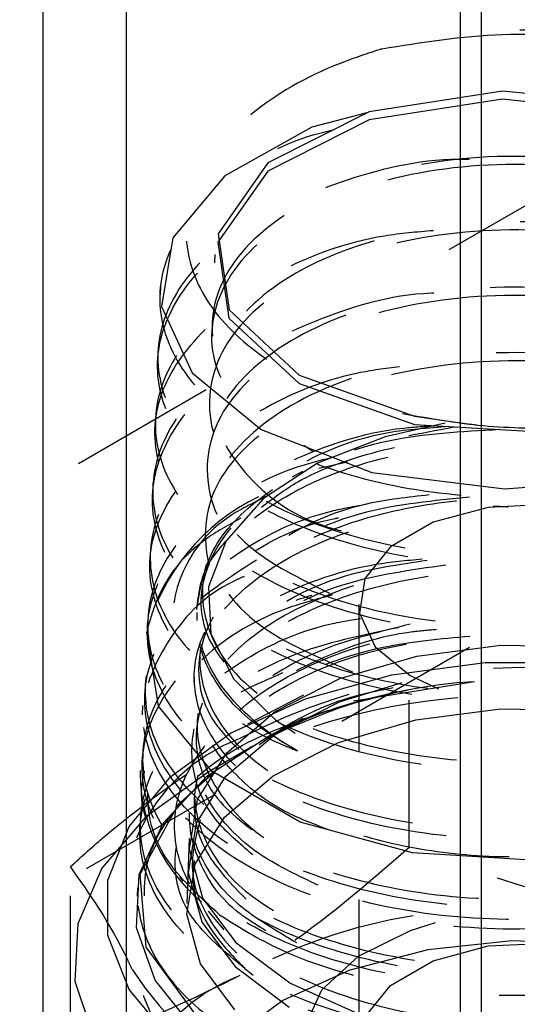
# Model space of a CAD drawing. Header units: inches. Extents: x 1907 to 2452, y -210 to -54.
# Tile 431 of 656: x 2003.22 to 2003.557, y -205.463 to -204.796. Entities that reach past the tile are written whole.
import ezdxf

# ---------------------------------------------------------------- set-up
doc = ezdxf.new("R2010")
doc.units = ezdxf.units.IN
doc.header["$LTSCALE"] = 0.5
doc.header["$MEASUREMENT"] = 0
doc.linetypes.add('HIDDEN', pattern=[0.225, 0.15, -0.075])
doc.layers.add('SID-M-H', color=4, linetype='HIDDEN')
doc.layers.add('SID-M-S', color=105, linetype='Continuous')

msp = doc.modelspace()

# ---------------------------------------------------------------- linework, layer by layer
at = {"layer": 'SID-M-H'}
for p, q in [((2002.74529, -205.67126), (2006.74789, -203.36061)), ((2004.1168, -204.60188), (2003.43147, -204.99752)), ((2003.54698, -204.84415), (2003.45667, -204.8582)), ((2003.64142, -204.85415), (2003.54698, -204.84415)), ((2003.54695, -204.84969), (2003.45656, -204.86376)), ((2003.6415, -204.8597), (2003.54695, -204.84969)), ((2003.45667, -204.8582), (2003.38798, -204.89294)), ((2003.45511, -204.85899), (2003.41781, -204.86864)), ((2003.41781, -204.86864), (2003.35886, -204.90157)), ((2003.45656, -204.86376), (2003.3878, -204.89854)), ((2003.38798, -204.89294), (2003.35418, -204.941)), ((2003.35886, -204.90157), (2003.32355, -204.94376)), ((2003.3878, -204.89854), (2003.35396, -204.94665)), ((2003.35418, -204.941), (2003.36177, -204.99245)), ((2003.32355, -204.94376), (2003.31585, -204.99016)), ((2003.35396, -204.94665), (2003.36156, -204.99815)), ((2003.35206, -204.95504), (2003.35184, -204.9607)), ((2003.31514, -204.97637), (2003.31492, -204.98205)), ((2003.31585, -204.99016), (2003.3366, -205.03526)), ((2003.36177, -204.99245), (2003.40924, -205.03669)), ((2003.35033, -205.00053), (2003.35012, -205.0062)), ((2003.36156, -204.99815), (2003.40908, -205.04244)), ((2003.31341, -205.02179), (2003.31319, -205.02744)), ((2003.3366, -205.03526), (2003.38345, -205.07369)), ((2003.40908, -205.04244), (2003.48727, -205.07034)), ((2003.40924, -205.03669), (2003.48735, -205.06455)), ((2003.34605, -205.04683), (2002.6415, -205.45355)), ((2003.31168, -205.06704), (2003.31147, -205.07272)), ((2003.50812, -205.06933), (2003.46739, -205.07851)), ((2003.48735, -205.06455), (2003.51685, -205.06896)), ((2003.38345, -205.07369), (2003.45847, -205.10273)), ((2003.48727, -205.07034), (2003.58096, -205.07584)), ((2003.46739, -205.07851), (2003.42153, -205.0965)), ((2003.42153, -205.0965), (2003.38487, -205.12051)), ((2003.42258, -205.0999), (2003.44201, -205.09552)), ((2003.41138, -205.10201), (2003.40443, -205.10602)), ((2003.45847, -205.10273), (2003.54829, -205.11394)), ((2003.54829, -205.11394), (2003.63272, -205.10698)), ((2003.30996, -205.11241), (2003.30974, -205.11811)), ((2003.38487, -205.12051), (2003.35969, -205.14903)), ((2003.53724, -205.12643), (2003.50007, -205.13644)), ((2003.57811, -205.12436), (2003.53724, -205.12643)), ((2003.50007, -205.13644), (2003.47106, -205.15318)), ((2003.35969, -205.14903), (2003.3476, -205.18027)), ((2003.47106, -205.15318), (2003.45373, -205.17464)), ((2003.30823, -205.15776), (2003.30801, -205.16343)), ((2003.45373, -205.17464), (2003.45015, -205.19823)), ((2003.3476, -205.18027), (2003.34934, -205.21226)), ((2003.4497, -205.19229), (2003.4497, -205.48965)), ((2003.30651, -205.20306), (2003.30629, -205.20875)), ((2003.33972, -205.19767), (2003.33972, -205.20318)), ((2003.45015, -205.19823), (2003.46077, -205.2211)), ((2003.31383, -205.2613), (2003.30579, -205.2109)), ((2003.34934, -205.21226), (2003.36481, -205.243)), ((2003.46077, -205.2211), (2003.4843, -205.2405)), ((2003.48882, -205.22725), (2003.54587, -205.21988)), ((2003.54587, -205.21988), (2003.60429, -205.22094)), ((2003.43673, -205.24257), (2003.48882, -205.22725)), ((2003.472, -205.23995), (2003.53533, -205.23161)), ((2003.53533, -205.23161), (2003.60029, -205.23161)), ((2003.33804, -205.24178), (2003.33804, -205.2473)), ((2003.36481, -205.243), (2003.39303, -205.27055)), ((2003.39288, -205.26488), (2003.43673, -205.24257)), ((2003.41347, -205.25622), (2003.472, -205.23995)), ((2003.48374, -205.35713), (2003.48374, -205.23742)), ((2003.4843, -205.2405), (2003.50358, -205.24951)), ((2003.30478, -205.24848), (2003.30456, -205.25418)), ((2003.43639, -205.25834), (2003.47897, -205.24512)), ((2003.52795, -205.24465), (2003.44601, -205.25793)), ((2003.36267, -205.27961), (2003.41347, -205.25622)), ((2003.41214, -205.25367), (2003.37415, -205.27333)), ((2003.43967, -205.26084), (2003.47792, -205.25106)), ((2003.30298, -205.26072), (2003.30274, -205.26699)), ((2003.35003, -205.30538), (2003.31383, -205.2613)), ((2003.38832, -205.28159), (2003.43967, -205.26084)), ((2003.39242, -205.28072), (2003.43639, -205.25834)), ((2003.48825, -205.27045), (2003.54571, -205.26303)), ((2003.54571, -205.26303), (2003.60456, -205.2641)), ((2003.36002, -205.29279), (2003.39288, -205.26488)), ((2003.41173, -205.26948), (2003.38758, -205.28198)), ((2003.40298, -205.27384), (2003.38673, -205.28323)), ((2003.39303, -205.27055), (2003.40646, -205.27963)), ((2003.43578, -205.28588), (2003.48825, -205.27045)), ((2003.32217, -205.30893), (2003.36267, -205.27961)), ((2003.34664, -205.30863), (2003.38832, -205.28159)), ((2003.35948, -205.3087), (2003.39242, -205.28072)), ((2003.37781, -205.28838), (2003.34739, -205.30594)), ((2003.39162, -205.30836), (2003.43578, -205.28588)), ((2003.30305, -205.29375), (2003.30284, -205.29943)), ((2003.34022, -205.32455), (2003.36002, -205.29279)), ((2003.29398, -205.34272), (2003.32217, -205.30893)), ((2003.3013, -205.30484), (2003.30124, -205.30641)), ((2003.34743, -205.30592), (2003.30521, -205.33624)), ((2003.31689, -205.34048), (2003.34664, -205.30863)), ((2003.32738, -205.32764), (2003.35144, -205.30609)), ((2003.33962, -205.34054), (2003.35948, -205.3087)), ((2003.40974, -205.33979), (2003.35003, -205.30538)), ((2003.35852, -205.33647), (2003.39162, -205.30836)), ((2003.30138, -205.37506), (2003.32738, -205.32764)), ((2003.33472, -205.35814), (2003.34022, -205.32455)), ((2003.30521, -205.33624), (2003.27526, -205.3711)), ((2003.33858, -205.36845), (2003.35852, -205.33647)), ((2003.27953, -205.37928), (2003.29398, -205.34272)), ((2003.30066, -205.37544), (2003.31689, -205.34048)), ((2003.30133, -205.3391), (2003.30111, -205.34479)), ((2003.33411, -205.37422), (2003.33962, -205.34054)), ((2003.48604, -205.36071), (2003.40974, -205.33979)), ((2003.33466, -205.35095), (2003.33298, -205.39505)), ((2003.34386, -205.39148), (2003.33472, -205.35814)), ((2003.57025, -205.36586), (2003.48604, -205.36071)), ((2003.25406, -205.48972), (2003.25406, -205.37001)), ((2003.33304, -205.40229), (2003.33858, -205.36845)), ((2003.27526, -205.3711), (2003.259, -205.40886)), ((2003.29884, -205.41162), (2003.30066, -205.37544)), ((2003.30543, -205.42463), (2003.30138, -205.37506)), ((2003.34328, -205.40764), (2003.33411, -205.37422)), ((2003.27953, -205.41678), (2003.27953, -205.37928)), ((2003.32804, -205.37713), (2003.33027, -205.37977)), ((2003.2996, -205.38447), (2003.29938, -205.39012)), ((2003.36708, -205.42245), (2003.34386, -205.39148)), ((2003.34225, -205.43586), (2003.33304, -205.40229)), ((2003.34755, -205.40029), (2003.3581, -205.4128)), ((2003.259, -205.40886), (2003.25717, -205.44775)), ((2003.36655, -205.43869), (2003.34328, -205.40764)), ((2003.48468, -205.41328), (2003.50163, -205.40794)), ((2003.29398, -205.45334), (2003.27953, -205.41678)), ((2003.31152, -205.44706), (2003.29884, -205.41162)), ((2003.44938, -205.43081), (2003.48468, -205.41328)), ((2003.40291, -205.44911), (2003.36708, -205.42245)), ((2003.55331, -205.42038), (2003.49636, -205.4264)), ((2003.53724, -205.42379), (2003.57811, -205.42173)), ((2003.6111, -205.4224), (2003.55331, -205.42038)), ((2003.33906, -205.47046), (2003.30543, -205.42463)), ((2003.49636, -205.4264), (2003.44357, -205.44012)), ((2003.50007, -205.4338), (2003.53724, -205.42379)), ((2003.36563, -205.46706), (2003.34225, -205.43586)), ((2003.4246, -205.45358), (2003.44938, -205.43081)), ((2003.47106, -205.45054), (2003.50007, -205.4338)), ((2003.40248, -205.46543), (2003.36655, -205.43869)), ((2003.37224, -205.439), (2003.378, -205.4435)), ((2003.44357, -205.44012), (2003.398, -205.46073)), ((2003.25717, -205.44775), (2003.26987, -205.48596)), ((2003.33801, -205.47986), (2003.31152, -205.44706)), ((2003.4491, -205.4698), (2003.40291, -205.44911)), ((2003.32217, -205.48713), (2003.29398, -205.45334)), ((2003.41254, -205.47955), (2003.4246, -205.45358)), ((2003.45373, -205.472), (2003.47106, -205.45054)), ((2003.398, -205.46073), (2003.36229, -205.48704))]:
    msp.add_line(p, q, dxfattribs=at)
for centre, radius, start, end in [((2003.56795, -205.22535), 0.42249, 77.68846, 104.0862), ((2003.44342, -205.24752), 0.14242, 115.77822, 165.10122), ((2003.56733, -205.66672), 0.43181, 80.2289, 117.35717), ((2003.54641, -205.58194), 0.3378, 93.13305, 125.25186), ((2003.55059, -205.67996), 0.42565, 94.57059, 118.5087), ((2003.4127, -205.39886), 0.12367, 110.74208, 199.461), ((2003.41568, -205.30552), 0.11444, 180.44433, 238.06467), ((2003.54438, -205.76133), 0.36267, 99.19196, 118.93701), ((2003.51039, -205.29856), 0.25679, 213.43888, 266.5665), ((2003.4127, -205.55959), 0.12367, 110.74208, 199.461)]:
    msp.add_arc(centre, radius, start, end, dxfattribs=at)
for points, knots in [([(2003.46513, -204.81556), (2003.49209, -204.81115), (2003.54603, -204.80234), (2003.63254, -204.80984), (2003.71097, -204.83243), (2003.77353, -204.8692), (2003.81287, -204.91592), (2003.8246, -204.96771), (2003.80735, -205.01896), (2003.76307, -205.06418), (2003.69672, -205.09854), (2003.61578, -205.11842), (2003.52937, -205.12185), (2003.44723, -205.1087), (2003.37864, -205.08072), (2003.33132, -205.04131), (2003.31074, -204.99529), (2003.31883, -204.9477), (2003.35623, -204.90579), (2003.39761, -204.87864), (2003.42815, -204.87134), (2003.43297, -204.87018)], [0, 0, 0, 0, 0.0548263, 0.109652, 0.1645028, 0.2193737, 0.2742648, 0.3291761, 0.3841074, 0.4390588, 0.4940303, 0.5490216, 0.6040329, 0.6590644, 0.7141161, 0.769188, 0.8242802, 0.8793926, 0.9345253, 0.9896783, 1, 1, 1, 1]), ([(2003.46513, -204.81556), (2003.4556, -204.81869), (2003.42149, -204.82992), (2003.37326, -204.85804), (2003.33677, -204.90199), (2003.32848, -204.94957), (2003.34807, -204.99506), (2003.39226, -205.03295), (2003.45137, -205.059), (2003.49647, -205.06586), (2003.51685, -205.06896)], [0, 0, 0, 0, 0.056844, 0.203598, 0.34691, 0.487342, 0.624898, 0.759571, 0.891352, 1, 1, 1, 1]), ([(2003.52442, -204.89062), (2003.52211, -204.89058), (2003.49123, -204.89005), (2003.43529, -204.90461), (2003.36872, -204.93344), (2003.32492, -204.97491), (2003.30852, -205.0218), (2003.32143, -205.06914), (2003.36214, -205.11116), (2003.42605, -205.14288), (2003.50592, -205.16043), (2003.59272, -205.16157), (2003.67665, -205.14592), (2003.74823, -205.11497), (2003.79937, -205.07196), (2003.82435, -205.02145), (2003.82029, -204.969), (2003.78788, -204.91979), (2003.73105, -204.8815), (2003.67887, -204.85931), (2003.64723, -204.85512), (2003.64215, -204.85445)], [0, 0, 0, 0, 0.004704, 0.062978, 0.121229, 0.17946, 0.237669, 0.295858, 0.354025, 0.412171, 0.470296, 0.5284, 0.586482, 0.644544, 0.702585, 0.760604, 0.818603, 0.87658, 0.934536, 0.989496, 1, 1, 1, 1]), ([(2003.70129, -204.87859), (2003.71292, -204.88267), (2003.74955, -204.89553), (2003.79253, -204.93138), (2003.8226, -204.98037), (2003.82312, -205.03313), (2003.79505, -205.08299), (2003.74126, -205.12488), (2003.66788, -205.15425), (2003.58315, -205.16809), (2003.49662, -205.16509), (2003.41807, -205.14585), (2003.35635, -205.1128), (2003.31849, -205.06997), (2003.30856, -205.0223), (2003.32851, -204.97607), (2003.36831, -204.93887), (2003.40776, -204.92421), (2003.4237, -204.91829)], [0, 0, 0, 0, 0.030649, 0.096525, 0.162426, 0.228351, 0.294299, 0.360271, 0.426267, 0.492287, 0.558331, 0.624399, 0.690492, 0.756608, 0.822749, 0.888913, 0.955102, 1, 1, 1, 1]), ([(2003.70163, -205.13166), (2003.72405, -205.11786), (2003.76965, -205.08978), (2003.79299, -205.03057), (2003.77504, -204.97136), (2003.71644, -204.92178), (2003.62928, -204.89131), (2003.53027, -204.88505), (2003.4387, -204.90361), (2003.37205, -204.94283), (2003.34396, -204.99404), (2003.35708, -205.04821), (2003.39805, -205.07493), (2003.41845, -205.08824)], [0, 0, 0, 0, 0.0884384, 0.1798864, 0.2712835, 0.3626296, 0.4539247, 0.545169, 0.6363622, 0.7275045, 0.8185958, 0.9096362, 1, 1, 1, 1]), ([(2003.72102, -205.12326), (2003.73596, -205.11377), (2003.77365, -205.08981), (2003.79279, -205.03608), (2003.77536, -204.97702), (2003.71655, -204.92734), (2003.62935, -204.89685), (2003.53022, -204.8906), (2003.4386, -204.90917), (2003.37174, -204.94847), (2003.34418, -204.99957), (2003.35408, -205.04868), (2003.38786, -205.07146), (2003.40154, -205.08069)], [0, 0, 0, 0, 0.063693, 0.160649, 0.25755, 0.354397, 0.451191, 0.54793, 0.644616, 0.741247, 0.837825, 0.934348, 1, 1, 1, 1]), ([(2003.50014, -204.93884), (2003.48899, -204.93978), (2003.4495, -204.94313), (2003.39169, -204.96554), (2003.3375, -205.00234), (2003.30979, -205.04819), (2003.31113, -205.09635), (2003.34148, -205.14144), (2003.39735, -205.17802), (2003.47244, -205.20169), (2003.55824, -205.20953), (2003.64506, -205.20038), (2003.72309, -205.175), (2003.78353, -205.13602), (2003.81958, -205.08754), (2003.82714, -205.03484), (2003.80552, -204.98335), (2003.7567, -204.93951), (2003.69724, -204.90938), (2003.65285, -204.90146), (2003.63631, -204.89851)], [0, 0, 0, 0, 0.023237, 0.082266, 0.141273, 0.20026, 0.259224, 0.318168, 0.37709, 0.43599, 0.49487, 0.553728, 0.612565, 0.671381, 0.730176, 0.788949, 0.847702, 0.906433, 0.965143, 1, 1, 1, 1]), ([(2003.71639, -204.92896), (2003.73146, -204.93573), (2003.76993, -204.953), (2003.80866, -204.99437), (2003.82806, -205.04568), (2003.81741, -205.09836), (2003.77878, -205.14609), (2003.71627, -205.18391), (2003.63697, -205.2078), (2003.54981, -205.21532), (2003.46462, -205.20589), (2003.39101, -205.18084), (2003.33728, -205.14324), (2003.30961, -205.09769), (2003.31071, -205.04923), (2003.3421, -205.00502), (2003.38099, -204.97513), (2003.4121, -204.966), (2003.41811, -204.96424)], [0, 0, 0, 0, 0.043187, 0.110221, 0.17728, 0.244362, 0.311469, 0.3786, 0.445755, 0.512935, 0.580139, 0.647367, 0.71462, 0.781897, 0.849198, 0.916524, 0.983875, 1, 1, 1, 1]), ([(2003.6424, -205.1978), (2003.66719, -205.19065), (2003.72201, -205.17484), (2003.77628, -205.12599), (2003.79521, -205.06651), (2003.76963, -205.0073), (2003.70515, -204.96001), (2003.61411, -204.93295), (2003.51423, -204.93077), (2003.42479, -204.95326), (2003.36327, -204.99527), (2003.34096, -205.04861), (2003.36424, -205.10015), (2003.40648, -205.13543), (2003.44304, -205.14362), (2003.45013, -205.14521)], [0, 0, 0, 0, 0.068564, 0.15166, 0.23471, 0.317714, 0.400672, 0.483584, 0.56645, 0.649271, 0.732045, 0.814774, 0.897456, 0.980093, 1, 1, 1, 1]), ([(2003.50039, -204.98124), (2003.49988, -204.98125), (2003.47057, -204.98212), (2003.41786, -204.9991), (2003.35443, -205.0309), (2003.31568, -205.07471), (2003.30529, -205.12282), (2003.32458, -205.17017), (2003.37132, -205.21097), (2003.44021, -205.24038), (2003.52346, -205.25481), (2003.61166, -205.25237), (2003.69484, -205.23306), (2003.76362, -205.19881), (2003.81024, -205.15322), (2003.82946, -205.10114), (2003.81909, -205.04831), (2003.78045, -204.99994), (2003.71747, -204.96303), (2003.66004, -204.94225), (2003.62568, -204.93974), (2003.62008, -204.93933)], [0, 0, 0, 0, 0.001034, 0.059301, 0.117546, 0.175771, 0.233974, 0.292157, 0.350318, 0.408459, 0.466579, 0.524677, 0.582755, 0.640813, 0.698849, 0.756865, 0.81486, 0.872834, 0.930787, 0.988719, 1, 1, 1, 1]), ([(2003.72012, -205.17275), (2003.73895, -205.15933), (2003.77935, -205.13057), (2003.79485, -205.07178), (2003.76998, -205.01301), (2003.70524, -204.96555), (2003.61417, -204.9385), (2003.51415, -204.93633), (2003.42474, -204.95877), (2003.36272, -205.00109), (2003.34203, -205.05352), (2003.35663, -205.10038), (2003.39029, -205.12032), (2003.40219, -205.12737)], [0, 0, 0, 0, 0.08402, 0.180194, 0.276315, 0.372383, 0.468397, 0.564359, 0.660267, 0.756122, 0.851924, 0.947673, 1, 1, 1, 1]), ([(2003.70749, -204.96836), (2003.71211, -204.96978), (2003.74274, -204.97922), (2003.78415, -205.01047), (2003.82157, -205.05812), (2003.82912, -205.11146), (2003.80752, -205.16311), (2003.75878, -205.20794), (2003.68847, -205.24106), (2003.6045, -205.25902), (2003.51632, -205.26006), (2003.4339, -205.24432), (2003.36651, -205.21382), (2003.32183, -205.17233), (2003.30471, -205.12463), (2003.31788, -205.07692), (2003.35379, -205.03646), (2003.39323, -205.01908), (2003.4102, -205.0116)], [0, 0, 0, 0, 0.011865, 0.078669, 0.145497, 0.212349, 0.279224, 0.346123, 0.413047, 0.479994, 0.546966, 0.613962, 0.680982, 0.748027, 0.815095, 0.882188, 0.949304, 1, 1, 1, 1]), ([(2003.66572, -205.23679), (2003.68681, -205.22953), (2003.73703, -205.21225), (2003.78369, -205.16244), (2003.79587, -205.10198), (2003.76321, -205.0435), (2003.69293, -204.99865), (2003.59847, -204.97522), (2003.49817, -204.97717), (2003.41152, -205.00344), (2003.355, -205.04843), (2003.34054, -205.10218), (2003.36565, -205.15304), (2003.40971, -205.17476), (2003.42971, -205.18462)], [0, 0, 0, 0, 0.0628062, 0.1495685, 0.236283, 0.3229501, 0.4095697, 0.4961415, 0.5826659, 0.6691426, 0.7555718, 0.8419534, 0.9282874, 1, 1, 1, 1]), ([(2003.73408, -205.20981), (2003.75065, -205.19617), (2003.78707, -205.1662), (2003.79538, -205.10723), (2003.7636, -205.04921), (2003.693, -205.00418), (2003.59851, -204.98077), (2003.49809, -204.98272), (2003.41141, -205.009), (2003.35467, -205.05411), (2003.3408, -205.10766), (2003.36134, -205.15392), (2003.39738, -205.1724), (2003.40985, -205.17879)], [0, 0, 0, 0, 0.0807274, 0.1774226, 0.2740648, 0.370654, 0.4671901, 0.5636734, 0.6601035, 0.7564807, 0.8528049, 0.9490761, 1, 1, 1, 1]), ([(2003.47706, -205.03108), (2003.46753, -205.03233), (2003.42983, -205.03727), (2003.37592, -205.062), (2003.32602, -205.10142), (2003.3041, -205.14897), (2003.31181, -205.19761), (2003.34846, -205.24195), (2003.40984, -205.2766), (2003.48902, -205.29741), (2003.57704, -205.30177), (2003.66395, -205.28891), (2003.73995, -205.26002), (2003.79645, -205.21811), (2003.8271, -205.16762), (2003.82844, -205.11405), (2003.8004, -205.06297), (2003.74591, -205.02063), (2003.67997, -204.99202), (2003.63168, -204.98567), (2003.61211, -204.98309)], [0, 0, 0, 0, 0.019904, 0.078822, 0.137719, 0.196595, 0.25545, 0.314284, 0.373096, 0.431888, 0.490658, 0.549408, 0.608137, 0.666844, 0.725531, 0.784197, 0.842842, 0.901466, 0.960069, 1, 1, 1, 1]), ([(2003.70489, -205.01246), (2003.71969, -205.01811), (2003.75945, -205.03329), (2003.80308, -205.07258), (2003.82968, -205.12342), (2003.82604, -205.17713), (2003.79346, -205.22713), (2003.73534, -205.26827), (2003.65829, -205.29613), (2003.57097, -205.30782), (2003.48324, -205.30231), (2003.40499, -205.28047), (2003.34503, -205.24501), (2003.31026, -205.20029), (2003.30416, -205.15127), (2003.32918, -205.10507), (2003.36453, -205.07275), (2003.39521, -205.06185), (2003.40166, -205.05956)], [0, 0, 0, 0, 0.039815, 0.106961, 0.174132, 0.241326, 0.308545, 0.375787, 0.443054, 0.510345, 0.57766, 0.644999, 0.712362, 0.779749, 0.84716, 0.914596, 0.982055, 1, 1, 1, 1]), ([(2003.66652, -205.28457), (2003.69196, -205.27458), (2003.74578, -205.25345), (2003.79037, -205.19873), (2003.79531, -205.13732), (2003.75568, -205.07995), (2003.67988, -205.03777), (2003.58242, -205.01813), (2003.48225, -205.02425), (2003.39878, -205.05423), (2003.34798, -205.1018), (2003.34036, -205.1565), (2003.37365, -205.20784), (2003.42319, -205.22867), (2003.44683, -205.23862)], [0, 0, 0, 0, 0.076064, 0.160955, 0.2458, 0.330598, 0.415351, 0.500058, 0.584718, 0.669332, 0.7539, 0.838421, 0.922897, 1, 1, 1, 1]), ([(2003.50231, -205.07122), (2003.49481, -205.07164), (2003.45821, -205.07368), (2003.4005, -205.09386), (2003.34097, -205.12922), (2003.30756, -205.17501), (2003.30344, -205.22413), (2003.32921, -205.2712), (2003.38189, -205.3105), (2003.45553, -205.33736), (2003.54179, -205.34848), (2003.63093, -205.34234), (2003.71288, -205.31936), (2003.7784, -205.28188), (2003.82008, -205.23388), (2003.83326, -205.18046), (2003.81644, -205.12752), (2003.7716, -205.0803), (2003.70364, -205.04555), (2003.64151, -205.0268), (2003.60486, -205.02577), (2003.59746, -205.02556)], [0, 0, 0, 0, 0.01474, 0.072011, 0.129261, 0.186491, 0.243702, 0.300891, 0.35806, 0.415209, 0.472338, 0.529446, 0.586534, 0.643601, 0.700648, 0.757676, 0.814683, 0.871669, 0.928636, 0.985583, 1, 1, 1, 1]), ([(2003.73222, -205.25955), (2003.73399, -205.25874), (2003.76243, -205.24572), (2003.78896, -205.20345), (2003.79596, -205.14322), (2003.75574, -205.08547), (2003.68002, -205.04334), (2003.58244, -205.02366), (2003.48214, -205.02982), (2003.39874, -205.05975), (2003.34729, -205.10766), (2003.34192, -205.16135), (2003.35989, -205.20081), (2003.38586, -205.21356), (2003.38781, -205.21453)], [0, 0, 0, 0, 0.006588, 0.105368, 0.204095, 0.302768, 0.401387, 0.499953, 0.598465, 0.696923, 0.795328, 0.893678, 0.991976, 1, 1, 1, 1]), ([(2003.69375, -205.05128), (2003.6978, -205.0523), (2003.7291, -205.06023), (2003.77436, -205.08957), (2003.81864, -205.13584), (2003.83347, -205.18935), (2003.81866, -205.24251), (2003.77545, -205.29008), (2003.70881, -205.32683), (2003.6262, -205.34893), (2003.53695, -205.35412), (2003.45111, -205.3421), (2003.37839, -205.31448), (2003.32697, -205.27463), (2003.30276, -205.22739), (2003.30816, -205.17801), (2003.34389, -205.13366), (2003.38819, -205.10349), (2003.42313, -205.09459), (2003.43168, -205.09241)], [0, 0, 0, 0, 0.009581, 0.074047, 0.138536, 0.203048, 0.267583, 0.33214, 0.396721, 0.461325, 0.525952, 0.590602, 0.655274, 0.71997, 0.784689, 0.849431, 0.914195, 0.978983, 1, 1, 1, 1]), ([(2003.51685, -205.06896), (2003.52138, -205.06954), (2003.54414, -205.07246), (2003.59206, -205.07348), (2003.6433, -205.06612), (2003.67205, -205.05686), (2003.67972, -205.05439)], [0, 0, 0, 0, 0.082422, 0.414762, 0.84371, 1, 1, 1, 1]), ([(2003.38354, -205.12638), (2003.39133, -205.12037), (2003.41128, -205.105), (2003.45818, -205.08802), (2003.51776, -205.07683), (2003.58179, -205.07588), (2003.64464, -205.0851), (2003.70167, -205.10403), (2003.74846, -205.13134), (2003.78141, -205.1651), (2003.79799, -205.20287), (2003.7969, -205.2419), (2003.77824, -205.27935), (2003.74341, -205.3125), (2003.69508, -205.33893), (2003.63694, -205.35678), (2003.57347, -205.36481), (2003.50951, -205.36256), (2003.44999, -205.35033), (2003.39948, -205.32922), (2003.36185, -205.30098), (2003.34001, -205.26793), (2003.33564, -205.23274), (2003.34909, -205.19829), (2003.37934, -205.16734), (2003.42408, -205.14244), (2003.47987, -205.12565), (2003.54245, -205.11842), (2003.60702, -205.12144), (2003.66862, -205.13466), (2003.72253, -205.1572), (2003.76459, -205.1875), (2003.79158, -205.22339), (2003.80138, -205.26224), (2003.79338, -205.30134), (2003.76761, -205.33737), (2003.73359, -205.36507), (2003.70493, -205.37665), (2003.69433, -205.38093)], [0, 0, 0, 0, 0.018101, 0.046336, 0.07458, 0.102833, 0.131096, 0.159368, 0.187648, 0.215938, 0.244237, 0.272545, 0.300863, 0.329189, 0.357525, 0.38587, 0.414224, 0.442587, 0.47096, 0.499342, 0.527734, 0.556134, 0.584544, 0.612963, 0.641391, 0.669828, 0.698274, 0.726729, 0.755194, 0.783667, 0.81215, 0.840642, 0.869143, 0.897653, 0.926173, 0.954702, 0.98324, 1, 1, 1, 1]), ([(2003.33975, -205.19567), (2003.34209, -205.18132), (2003.34677, -205.1526), (2003.38581, -205.11455), (2003.44237, -205.08494), (2003.49065, -205.0762), (2003.51428, -205.07192)], [0, 0, 0, 0, 0.251398, 0.502738, 0.756584, 1, 1, 1, 1]), ([(2003.54506, -205.07373), (2003.51919, -205.07513), (2003.46023, -205.07832), (2003.38651, -205.11176), (2003.34238, -205.16072), (2003.33885, -205.21534), (2003.3701, -205.24472), (2003.38468, -205.25843)], [0, 0, 0, 0, 0.168041, 0.382877, 0.597598, 0.812202, 1, 1, 1, 1]), ([(2003.51063, -205.07171), (2003.49673, -205.07266), (2003.45006, -205.07587), (2003.38716, -205.1065), (2003.34178, -205.15531), (2003.34172, -205.21077), (2003.3783, -205.25822), (2003.42533, -205.2755), (2003.44508, -205.28276)], [0, 0, 0, 0, 0.082476, 0.276868, 0.471155, 0.665336, 0.859412, 1, 1, 1, 1]), ([(2003.40799, -205.29152), (2003.39771, -205.28543), (2003.37327, -205.27095), (2003.34828, -205.24225), (2003.33689, -205.20793), (2003.34342, -205.17309), (2003.36712, -205.14072), (2003.40625, -205.11339), (2003.45782, -205.09339), (2003.51785, -205.08238), (2003.58177, -205.08139), (2003.64465, -205.09062), (2003.70167, -205.10955), (2003.74846, -205.13686), (2003.78142, -205.17062), (2003.79797, -205.20838), (2003.79698, -205.24747), (2003.77797, -205.28468), (2003.74814, -205.31495), (2003.72041, -205.32879), (2003.70931, -205.33433)], [0, 0, 0, 0, 0.0416078, 0.098961, 0.1563332, 0.2137243, 0.2711342, 0.328563, 0.3860106, 0.4434768, 0.5009616, 0.558465, 0.6159869, 0.6735272, 0.7310861, 0.7886635, 0.8462595, 0.9038742, 0.9615076, 1, 1, 1, 1]), ([(2003.66093, -205.09246), (2003.66647, -205.09338), (2003.70164, -205.0992), (2003.75584, -205.12638), (2003.81019, -205.17084), (2003.83522, -205.22414), (2003.83008, -205.27852), (2003.79528, -205.32909), (2003.73482, -205.37028), (2003.65547, -205.39774), (2003.56617, -205.40862), (2003.477, -205.40195), (2003.39801, -205.37874), (2003.33815, -205.34188), (2003.30404, -205.2957), (2003.30013, -205.246), (2003.32432, -205.19817), (2003.36187, -205.17381), (2003.38021, -205.16191)], [0, 0, 0, 0, 0.012628, 0.080149, 0.147669, 0.213329, 0.279011, 0.344716, 0.410444, 0.476195, 0.541969, 0.607764, 0.673581, 0.739421, 0.805283, 0.871168, 0.937076, 1, 1, 1, 1]), ([(2003.69691, -205.09787), (2003.70967, -205.10199), (2003.74876, -205.11464), (2003.79565, -205.15098), (2003.82952, -205.20093), (2003.8331, -205.25535), (2003.80696, -205.30736), (2003.75377, -205.35164), (2003.67958, -205.3834), (2003.59271, -205.39932), (2003.50298, -205.39789), (2003.4205, -205.37951), (2003.35458, -205.34654), (2003.31266, -205.30292), (2003.29959, -205.254), (2003.3164, -205.20495), (2003.363, -205.1639), (2003.40662, -205.13902), (2003.43504, -205.13362), (2003.43588, -205.13346)], [0, 0, 0, 0, 0.031136, 0.095437, 0.159761, 0.224108, 0.288477, 0.352869, 0.417284, 0.481722, 0.546182, 0.610666, 0.675172, 0.739701, 0.804252, 0.868826, 0.933423, 0.998042, 1, 1, 1, 1]), ([(2003.45414, -205.12453), (2003.44624, -205.12595), (2003.41049, -205.13236), (2003.36077, -205.15923), (2003.31555, -205.20111), (2003.29972, -205.25013), (2003.31395, -205.29899), (2003.35689, -205.34228), (2003.4236, -205.37474), (2003.50655, -205.39248), (2003.59636, -205.3932), (2003.68288, -205.37658), (2003.75634, -205.34423), (2003.80849, -205.2995), (2003.83333, -205.24731), (2003.82855, -205.19281), (2003.79292, -205.1436), (2003.75275, -205.11116), (2003.72245, -205.10111), (2003.71824, -205.09971)], [0, 0, 0, 0, 0.018403, 0.083308, 0.148191, 0.213051, 0.277889, 0.342703, 0.407495, 0.472264, 0.537009, 0.601732, 0.666432, 0.731109, 0.795763, 0.860394, 0.925003, 0.989589, 1, 1, 1, 1]), ([(2003.38683, -205.11909), (2003.3786, -205.12312), (2003.34961, -205.13733), (2003.32543, -205.17206), (2003.31995, -205.21599), (2003.34501, -205.25702), (2003.38099, -205.2807), (2003.40468, -205.29019), (2003.40799, -205.29152)], [0, 0, 0, 0, 0.090538, 0.319024, 0.540538, 0.756138, 0.965938, 1, 1, 1, 1]), ([(2003.52465, -205.11954), (2003.50053, -205.12191), (2003.44355, -205.12749), (2003.3753, -205.16371), (2003.33739, -205.21469), (2003.34094, -205.26971), (2003.37616, -205.29791), (2003.39256, -205.31104)], [0, 0, 0, 0, 0.159489, 0.376725, 0.593843, 0.810845, 1, 1, 1, 1]), ([(2003.49735, -205.11799), (2003.48281, -205.11959), (2003.43572, -205.12477), (2003.37594, -205.15835), (2003.33685, -205.20932), (2003.3439, -205.26514), (2003.38853, -205.31238), (2003.44054, -205.32839), (2003.46367, -205.33552)], [0, 0, 0, 0, 0.085208, 0.275934, 0.466559, 0.65708, 0.847499, 1, 1, 1, 1]), ([(2003.49249, -205.1616), (2003.48188, -205.16259), (2003.44208, -205.16631), (2003.38364, -205.18974), (2003.32836, -205.22817), (2003.30067, -205.27583), (2003.30303, -205.32567), (2003.33532, -205.37217), (2003.39382, -205.40969), (2003.47194, -205.43376), (2003.56082, -205.44139), (2003.65043, -205.43146), (2003.73065, -205.40481), (2003.79243, -205.36422), (2003.82881, -205.31395), (2003.83565, -205.25953), (2003.81241, -205.20646), (2003.76098, -205.16178), (2003.70451, -205.13283), (2003.66473, -205.12571), (2003.65368, -205.12373)], [0, 0, 0, 0, 0.021748, 0.081613, 0.141458, 0.201282, 0.261085, 0.320868, 0.380629, 0.44037, 0.500089, 0.559788, 0.619465, 0.679121, 0.738757, 0.798371, 0.857965, 0.917538, 0.97709, 1, 1, 1, 1]), ([(2003.42966, -205.34525), (2003.41997, -205.34157), (2003.39302, -205.33133), (2003.36217, -205.30626), (2003.33993, -205.27351), (2003.33567, -205.23825), (2003.34909, -205.20379), (2003.37934, -205.1729), (2003.42407, -205.14779), (2003.47988, -205.1318), (2003.52421, -205.12455), (2003.54816, -205.12588), (2003.55085, -205.12603)], [0, 0, 0, 0, 0.064592, 0.179562, 0.294569, 0.409614, 0.524696, 0.639815, 0.75497, 0.870162, 0.985391, 1, 1, 1, 1]), ([(2003.36962, -205.13385), (2003.36123, -205.13844), (2003.33203, -205.15444), (2003.31337, -205.18289), (2003.30741, -205.20491), (2003.30579, -205.2109)], [0, 0, 0, 0, 0.226829, 0.789489, 1, 1, 1, 1]), ([(2003.37178, -205.1733), (2003.3695, -205.17431), (2003.34424, -205.18544), (2003.31646, -205.21816), (2003.29732, -205.2662), (2003.31084, -205.31597), (2003.35279, -205.35995), (2003.41915, -205.39335), (2003.5022, -205.41201), (2003.59262, -205.4136), (2003.68016, -205.39768), (2003.75498, -205.36578), (2003.80855, -205.3213), (2003.83516, -205.26881), (2003.83059, -205.21464), (2003.8042, -205.16939), (2003.77121, -205.14852), (2003.75898, -205.14078)], [0, 0, 0, 0, 0.007272, 0.08048, 0.153663, 0.22682, 0.299952, 0.37306, 0.446143, 0.519202, 0.592236, 0.665244, 0.738227, 0.811184, 0.884118, 0.957027, 1, 1, 1, 1]), ([(2003.33975, -205.19567), (2003.34096, -205.18514), (2003.34286, -205.16867), (2003.35556, -205.15391), (2003.36013, -205.14859)], [0, 0, 0, 0, 0.639622, 1, 1, 1, 1]), ([(2003.47629, -205.20803), (2003.4544, -205.21257), (2003.40463, -205.22288), (2003.34584, -205.25674), (2003.30632, -205.30152), (2003.2967, -205.3516), (2003.3176, -205.40042), (2003.36676, -205.44237), (2003.43858, -205.47239), (2003.52495, -205.48683), (2003.61609, -205.48381), (2003.70172, -205.46339), (2003.77217, -205.42762), (2003.8195, -205.38028), (2003.83838, -205.32642), (2003.82667, -205.27198), (2003.78585, -205.22229), (2003.72004, -205.18477), (2003.66216, -205.16398), (2003.62855, -205.16163), (2003.62465, -205.16135)], [0, 0, 0, 0, 0.046517, 0.10578, 0.165022, 0.224244, 0.283446, 0.342627, 0.401787, 0.460927, 0.520047, 0.579145, 0.638223, 0.697281, 0.756317, 0.815333, 0.874329, 0.933303, 0.992258, 1, 1, 1, 1]), ([(2003.73186, -205.15691), (2003.74151, -205.16107), (2003.77562, -205.17577), (2003.81295, -205.21437), (2003.83633, -205.26668), (2003.82828, -205.3213), (2003.79115, -205.37129), (2003.72872, -205.41156), (2003.6481, -205.43776), (2003.55837, -205.44722), (2003.46964, -205.43913), (2003.39193, -205.41467), (2003.33398, -205.37684), (2003.30246, -205.33026), (2003.30057, -205.28014), (2003.32987, -205.23355), (2003.37169, -205.2002), (2003.40759, -205.18905), (2003.41782, -205.18587)], [0, 0, 0, 0, 0.02662, 0.094064, 0.161532, 0.229024, 0.296539, 0.364078, 0.431641, 0.499228, 0.566838, 0.634472, 0.70213, 0.769812, 0.837517, 0.905245, 0.972997, 1, 1, 1, 1]), ([(2003.49597, -205.16247), (2003.47671, -205.1653), (2003.42512, -205.17288), (2003.36543, -205.21054), (2003.33296, -205.26369), (2003.34769, -205.31918), (2003.39323, -205.36185), (2003.44006, -205.37432), (2003.45694, -205.37882)], [0, 0, 0, 0, 0.115576, 0.309537, 0.503394, 0.697147, 0.890797, 1, 1, 1, 1]), ([(2003.74273, -205.16777), (2003.75512, -205.17413), (2003.79052, -205.19233), (2003.82421, -205.2351), (2003.83876, -205.28887), (2003.82178, -205.34299), (2003.7764, -205.39083), (2003.70738, -205.42749), (2003.6226, -205.44902), (2003.53154, -205.45326), (2003.44465, -205.44), (2003.37106, -205.41097), (2003.32161, -205.36978), (2003.29907, -205.33204), (2003.30334, -205.31034), (2003.30438, -205.30505)], [0, 0, 0, 0, 0.045304, 0.129473, 0.213671, 0.297896, 0.38215, 0.466432, 0.550743, 0.635083, 0.719453, 0.80385, 0.888276, 0.972729, 1, 1, 1, 1]), ([(2003.42213, -205.38261), (2003.40872, -205.3763), (2003.37923, -205.36242), (2003.34994, -205.33285), (2003.33443, -205.29855), (2003.33714, -205.26297), (2003.3575, -205.22938), (2003.39395, -205.20007), (2003.44409, -205.17878), (2003.48507, -205.16729), (2003.50851, -205.16625), (2003.51071, -205.16615)], [0, 0, 0, 0, 0.104912, 0.230796, 0.35672, 0.482684, 0.608688, 0.734733, 0.860818, 0.986943, 1, 1, 1, 1]), ([(2003.37774, -205.36204), (2003.36852, -205.3542), (2003.34775, -205.33656), (2003.33476, -205.30392), (2003.33706, -205.26854), (2003.35751, -205.23484), (2003.394, -205.20576), (2003.44389, -205.18364), (2003.50331, -205.17034), (2003.56772, -205.16703), (2003.63219, -205.17413), (2003.69175, -205.19125), (2003.74184, -205.21722), (2003.77859, -205.25021), (2003.79925, -205.28788), (2003.80189, -205.32732), (2003.78764, -205.36614), (2003.76443, -205.38833), (2003.75288, -205.39938)], [0, 0, 0, 0, 0.0504784, 0.1136752, 0.1768921, 0.2401292, 0.3033865, 0.3666642, 0.4299622, 0.4932806, 0.5566195, 0.6199789, 0.6833589, 0.7467594, 0.8101803, 0.8736217, 0.9370833, 1, 1, 1, 1]), ([(2003.50852, -205.16561), (2003.48479, -205.16897), (2003.42857, -205.17692), (2003.36484, -205.21614), (2003.33377, -205.26886), (2003.34275, -205.32104), (2003.37778, -205.3456), (2003.3922, -205.35571)], [0, 0, 0, 0, 0.165027, 0.390871, 0.616595, 0.842199, 1, 1, 1, 1]), ([(2003.35515, -205.40265), (2003.36719, -205.41024), (2003.39877, -205.43016), (2003.4678, -205.4516), (2003.55678, -205.46023), (2003.64733, -205.45103), (2003.72873, -205.42497), (2003.79197, -205.38464), (2003.82972, -205.33449), (2003.83837, -205.27946), (2003.81461, -205.22715), (2003.78289, -205.19156), (2003.75564, -205.17917), (2003.75247, -205.17774)], [0, 0, 0, 0, 0.0633505, 0.1660684, 0.268751, 0.3713982, 0.4740096, 0.5765868, 0.6791303, 0.7816396, 0.884114, 0.9865532, 1, 1, 1, 1]), ([(2003.70234, -205.18736), (2003.70795, -205.18894), (2003.74092, -205.19819), (2003.78619, -205.22983), (2003.82756, -205.27825), (2003.83847, -205.33311), (2003.81917, -205.38681), (2003.77141, -205.43404), (2003.70067, -205.46959), (2003.61489, -205.48978), (2003.52373, -205.49256), (2003.43749, -205.47791), (2003.36588, -205.4477), (2003.31706, -205.40569), (2003.29627, -205.35666), (2003.30724, -205.30585), (2003.342, -205.26306), (2003.38267, -205.24526), (2003.39816, -205.23849)], [0, 0, 0, 0, 0.013694, 0.080426, 0.147182, 0.213961, 0.280764, 0.347589, 0.414439, 0.481311, 0.548207, 0.615126, 0.682068, 0.749034, 0.816022, 0.883034, 0.955459, 1, 1, 1, 1]), ([(2003.43179, -205.18584), (2003.42119, -205.18867), (2003.38411, -205.19853), (2003.33769, -205.22937), (2003.31804, -205.2594), (2003.30849, -205.274)], [0, 0, 0, 0, 0.170702, 0.597, 1, 1, 1, 1]), ([(2003.52489, -205.21388), (2003.50494, -205.21571), (2003.4586, -205.21995), (2003.39672, -205.24386), (2003.35125, -205.27677), (2003.32551, -205.31614), (2003.32144, -205.35863), (2003.3448, -205.4031), (2003.39335, -205.44072), (2003.46201, -205.46705), (2003.54326, -205.47884), (2003.62812, -205.47441), (2003.70708, -205.45389), (2003.77123, -205.41925), (2003.81324, -205.37401), (2003.82808, -205.32304), (2003.81484, -205.27405), (2003.77852, -205.23306), (2003.7404, -205.20544), (2003.71046, -205.19606), (2003.7023, -205.19351)], [0, 0, 0, 0, 0.044062, 0.102332, 0.160911, 0.2058, 0.265235, 0.324681, 0.384452, 0.444544, 0.504955, 0.565682, 0.62672, 0.688066, 0.749721, 0.8117, 0.874002, 0.927072, 0.980137, 1, 1, 1, 1]), ([(2003.40799, -205.29152), (2003.40483, -205.28967), (2003.38895, -205.28036), (2003.36119, -205.25739), (2003.34163, -205.22571), (2003.34023, -205.20333), (2003.33975, -205.19567)], [0, 0, 0, 0, 0.07337, 0.368843, 0.783976, 1, 1, 1, 1]), ([(2003.35515, -205.40265), (2003.34127, -205.38999), (2003.31351, -205.36468), (2003.30212, -205.31892), (2003.31729, -205.27271), (2003.36239, -205.23278), (2003.41291, -205.2074), (2003.44943, -205.20194), (2003.45857, -205.20057)], [0, 0, 0, 0, 0.180612, 0.361269, 0.555159, 0.746992, 0.936695, 1, 1, 1, 1]), ([(2003.42872, -205.26409), (2003.40831, -205.27136), (2003.36275, -205.2876), (2003.31714, -205.3282), (2003.29498, -205.37697), (2003.30413, -205.42741), (2003.34292, -205.473), (2003.4071, -205.50847), (2003.48938, -205.52952), (2003.58045, -205.5335), (2003.67004, -205.5197), (2003.74802, -205.48942), (2003.8056, -205.44582), (2003.8363, -205.39353), (2003.83663, -205.33828), (2003.80674, -205.28566), (2003.74941, -205.24275), (2003.68952, -205.21604), (2003.64921, -205.21059), (2003.63846, -205.20913)], [0, 0, 0, 0, 0.050268, 0.112238, 0.174186, 0.236112, 0.298018, 0.359902, 0.421765, 0.483606, 0.545427, 0.607226, 0.669003, 0.730759, 0.792493, 0.854206, 0.915897, 0.977567, 1, 1, 1, 1]), ([(2003.50235, -205.20933), (2003.49649, -205.20981), (2003.4684, -205.21211), (2003.42414, -205.22729), (2003.37658, -205.2533), (2003.34595, -205.28693), (2003.33488, -205.32378), (2003.34253, -205.36069), (2003.36318, -205.38187), (2003.37322, -205.39215)], [0, 0, 0, 0, 0.042454, 0.203676, 0.36484, 0.525946, 0.686994, 0.847985, 1, 1, 1, 1]), ([(2003.48431, -205.20569), (2003.46412, -205.2107), (2003.42351, -205.22077), (2003.3769, -205.248), (2003.3462, -205.28119), (2003.33482, -205.31825), (2003.34396, -205.35525), (2003.37065, -205.38887), (2003.40136, -205.40538), (2003.41608, -205.41329)], [0, 0, 0, 0, 0.143181, 0.288023, 0.432813, 0.577551, 0.722238, 0.866874, 1, 1, 1, 1]), ([(2003.40751, -205.42179), (2003.39352, -205.41359), (2003.36491, -205.39683), (2003.34021, -205.36412), (2003.33162, -205.32874), (2003.34142, -205.29333), (2003.36849, -205.26082), (2003.41109, -205.2343), (2003.45893, -205.21641), (2003.49369, -205.2121), (2003.50753, -205.21038)], [0, 0, 0, 0, 0.125468, 0.256628, 0.38783, 0.519075, 0.650362, 0.78169, 0.913062, 1, 1, 1, 1]), ([(2003.38659, -205.4135), (2003.38026, -205.40964), (2003.35967, -205.39706), (2003.34055, -205.3695), (2003.33153, -205.33429), (2003.34144, -205.29883), (2003.3685, -205.26636), (2003.41103, -205.23972), (2003.46371, -205.22057), (2003.50388, -205.2158), (2003.52307, -205.21352)], [0, 0, 0, 0, 0.060286, 0.196074, 0.331906, 0.467781, 0.6037, 0.739663, 0.87567, 1, 1, 1, 1]), ([(2003.37224, -205.439), (2003.35859, -205.42775), (2003.33131, -205.40525), (2003.32103, -205.36381), (2003.33573, -205.32241), (2003.37733, -205.285), (2003.44184, -205.25691), (2003.49706, -205.2469), (2003.52663, -205.24475), (2003.52795, -205.24465)], [0, 0, 0, 0, 0.15767, 0.315221, 0.478186, 0.645267, 0.816489, 0.991856, 1, 1, 1, 1]), ([(2003.47285, -205.2488), (2003.46299, -205.25077), (2003.42822, -205.25771), (2003.38268, -205.2839), (2003.35224, -205.31425), (2003.34412, -205.33341), (2003.34205, -205.33829)], [0, 0, 0, 0, 0.145317, 0.512101, 0.875943, 1, 1, 1, 1]), ([(2003.25406, -205.37001), (2003.26184, -205.36301), (2003.29923, -205.32932), (2003.3381, -205.30359), (2003.3689, -205.2832)], [0, 0, 0, 0, 0.20784, 1, 1, 1, 1]), ([(2003.35144, -205.30609), (2003.34555, -205.31116), (2003.32331, -205.33029), (2003.29984, -205.36784), (2003.30478, -205.4003), (2003.30714, -205.41583)], [0, 0, 0, 0, 0.15818, 0.597251, 1, 1, 1, 1]), ([(2003.34205, -205.33829), (2003.33907, -205.34972), (2003.33287, -205.37352), (2003.34769, -205.40951), (2003.37689, -205.44082), (2003.40752, -205.45514), (2003.42099, -205.46144)], [0, 0, 0, 0, 0.249149, 0.518777, 0.78831, 1, 1, 1, 1]), ([(2003.48374, -205.35713), (2003.45455, -205.38239), (2003.41667, -205.41518), (2003.37782, -205.43857), (2003.3689, -205.44394)], [0, 0, 0, 0, 0.770633, 1, 1, 1, 1]), ([(2003.64062, -205.40191), (2003.6369, -205.40131), (2003.58392, -205.39283), (2003.53201, -205.37433), (2003.48374, -205.35713)], [0, 0, 0, 0, 0.070219, 1, 1, 1, 1]), ([(2003.2961, -205.44006), (2003.2951, -205.43793), (2003.28091, -205.40764), (2003.267, -205.38814), (2003.25406, -205.37001)], [0, 0, 0, 0, 0.070219, 1, 1, 1, 1]), ([(2003.33804, -205.36592), (2003.33756, -205.3701), (2003.33536, -205.38924), (2003.34852, -205.41481), (2003.36676, -205.43341), (2003.37224, -205.439)], [0, 0, 0, 0, 0.163216, 0.748396, 1, 1, 1, 1]), ([(2003.33813, -205.55114), (2003.33131, -205.5307), (2003.31753, -205.48944), (2003.30328, -205.45662), (2003.2961, -205.44006)], [0, 0, 0, 0, 0.495458, 1, 1, 1, 1]), ([(2003.3689, -205.44394), (2003.3381, -205.45911), (2003.29923, -205.47827), (2003.26184, -205.48775), (2003.25406, -205.48972)], [0, 0, 0, 0, 0.79216, 1, 1, 1, 1])]:
    msp.add_open_spline(points, degree=3, knots=knots, dxfattribs=at)
at = {"layer": 'SID-M-S'}
for p, q in [((2003.53246, -204.20416), (2003.53246, -205.96789)), ((2003.51831, -204.25724), (2003.51831, -205.89849)), ((2003.23547, -204.66141), (2003.23547, -205.75557)), ((2003.29204, -205.75557), (2003.29204, -204.66141))]:
    msp.add_line(p, q, dxfattribs=at)

doc.saveas('drawing.dxf')
